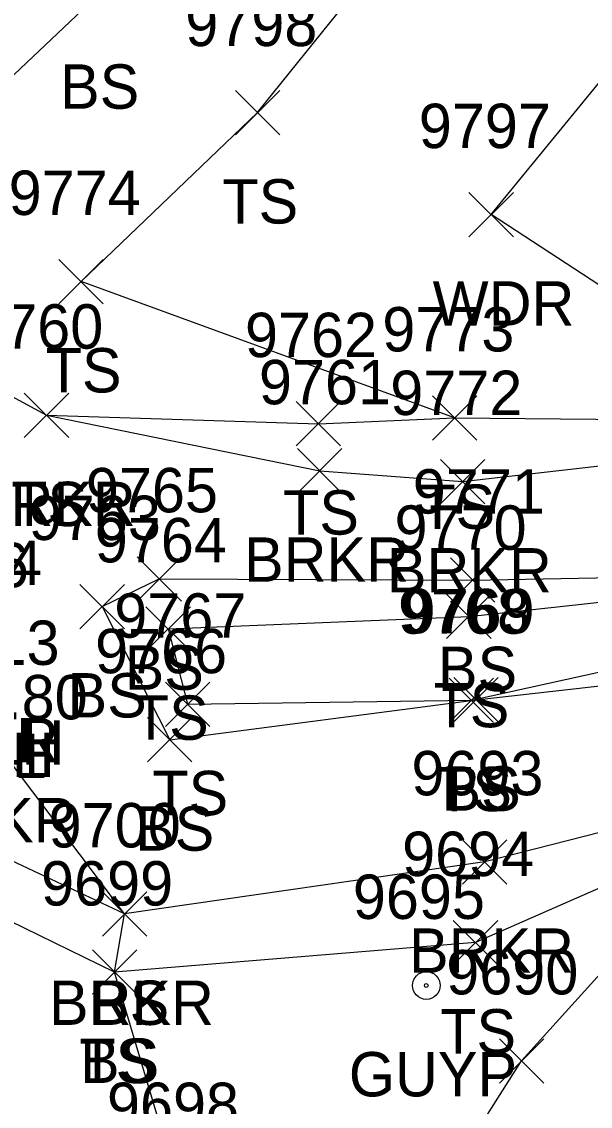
# Model space of a CAD drawing. Extents: x 1439173 to 1457902, y 641926 to 659889.
# Drawn here: x 1448236.74 to 1448262.36, y 646892.07 to 646940.96 of the extents above; entities that cross this region are included whole.
import ezdxf

# ---------------------------------------------------------------- set-up
doc = ezdxf.new("R2010")
doc.units = 0
for name, color, linetype in [('C_C', 7, 'Continuous'), ('D_A', 7, 'Continuous'), ('D_I', 7, 'Continuous'), ('L_A', 7, 'Continuous'), ('L_I', 7, 'Continuous'), ('L_TIC', 7, 'Continuous'), ('LAWA', 7, 'Continuous'), ('LAWE', 7, 'Continuous'), ('LELB', 7, 'Continuous'), ('U_A', 7, 'Continuous'), ('U_I', 7, 'Continuous'), ('UPGW', 7, 'Continuous')]:
    doc.layers.add(name, color=color, linetype=linetype)

msp = doc.modelspace()

# ---------------------------------------------------------------- linework, layer by layer
at = {"layer": 'L_TIC'}
for points in [[(1448246.37, 646935.865), (1448248.37, 646937.865)], [(1448248.37, 646935.865), (1448246.37, 646937.865)], [(1448256.889, 646931.267), (1448258.889, 646933.267)], [(1448258.889, 646931.267), (1448256.889, 646933.267)], [(1448238.413, 646928.252), (1448240.413, 646930.252)], [(1448240.413, 646928.252), (1448238.413, 646930.252)], [(1448236.859, 646922.226), (1448238.859, 646924.226)], [(1448238.859, 646922.226), (1448236.859, 646924.226)], [(1448236.859, 646922.226), (1448238.859, 646924.226)], [(1448238.859, 646922.226), (1448236.859, 646924.226)], [(1448255.244, 646922.1), (1448257.244, 646924.1)], [(1448257.244, 646922.1), (1448255.244, 646924.1)], [(1448255.244, 646922.1), (1448257.244, 646924.1)], [(1448257.244, 646922.1), (1448255.244, 646924.1)], [(1448249.105, 646921.844), (1448251.105, 646923.844)], [(1448251.105, 646921.844), (1448249.105, 646923.844)], [(1448249.168, 646919.718), (1448251.168, 646921.718)], [(1448251.168, 646919.718), (1448249.168, 646921.718)], [(1448255.603, 646919.234), (1448257.603, 646921.234)], [(1448257.603, 646919.234), (1448255.603, 646921.234)], [(1448241.939, 646914.847), (1448243.939, 646916.847)], [(1448243.939, 646914.847), (1448241.939, 646916.847)], [(1448256.051, 646914.792), (1448258.051, 646916.792)], [(1448258.051, 646914.792), (1448256.051, 646916.792)], [(1448239.367, 646913.6), (1448241.367, 646915.6)], [(1448241.367, 646913.6), (1448239.367, 646915.6)], [(1448239.367, 646913.6), (1448241.367, 646915.6)], [(1448241.367, 646913.6), (1448239.367, 646915.6)], [(1448255.883, 646913.159), (1448257.883, 646915.159)], [(1448257.883, 646913.159), (1448255.883, 646915.159)], [(1448242.34, 646912.593), (1448244.34, 646914.593)], [(1448244.34, 646912.593), (1448242.34, 646914.593)], [(1448242.34, 646912.593), (1448244.34, 646914.593)], [(1448244.34, 646912.593), (1448242.34, 646914.593)], [(1448256.001, 646909.375), (1448258.001, 646911.375)], [(1448258.001, 646909.375), (1448256.001, 646911.375)], [(1448256.211, 646909.398), (1448258.211, 646911.398)], [(1448258.211, 646909.398), (1448256.211, 646911.398)], [(1448243.216, 646909.196), (1448245.216, 646911.196)], [(1448245.216, 646909.196), (1448243.216, 646911.196)], [(1448242.409, 646907.595), (1448244.409, 646909.595)], [(1448244.409, 646907.595), (1448242.409, 646909.595)], [(1448256.601, 646902.092), (1448258.601, 646904.092)], [(1448258.601, 646902.092), (1448256.601, 646904.092)], [(1448240.379, 646899.742), (1448242.379, 646901.742)], [(1448242.379, 646899.742), (1448240.379, 646901.742)], [(1448240.379, 646899.742), (1448242.379, 646901.742)], [(1448242.379, 646899.742), (1448240.379, 646901.742)], [(1448256.184, 646898.453), (1448258.184, 646900.453)], [(1448258.184, 646898.453), (1448256.184, 646900.453)], [(1448239.928, 646897.123), (1448241.928, 646899.123)], [(1448241.928, 646897.123), (1448239.928, 646899.123)], [(1448239.928, 646897.123), (1448241.928, 646899.123)], [(1448241.928, 646897.123), (1448239.928, 646899.123)], [(1448258.259, 646893.117), (1448260.259, 646895.117)], [(1448260.259, 646893.117), (1448258.259, 646895.117)]]:
    msp.add_lwpolyline(points, dxfattribs=at)
at = {"layer": 'LAWA'}
msp.add_lwpolyline([(1448338.973, 646888.942), (1448326.808, 646888.075), (1448309.86, 646884.219), (1448285.856, 646882.185), (1448248.119, 646876.522), (1448259.259, 646894.117), (1448268.61, 646904.474), (1448268.855, 646905.965), (1448280.666, 646916.906), (1448280.029, 646920.173), (1448272.139, 646922.959), (1448257.889, 646932.267), (1448266.259, 646942.507), (1448268.248, 646956.53), (1448252.74, 646964.453), (1448244.408, 646980.334)], dxfattribs=at)
at = {"layer": 'LAWE'}
msp.add_lwpolyline([(1448335.973, 646951.451), (1448305.92, 646925.282), (1448286.485, 646910.638), (1448268.855, 646905.965), (1448257.601, 646903.092), (1448241.379, 646900.742), (1448235.192, 646908.969), (1448234.403, 646912.571), (1448224.633, 646918.969), (1448223.684, 646925.655), (1448226.617, 646929.322), (1448237.859, 646923.226), (1448250.168, 646920.718), (1448256.603, 646920.234), (1448267.521, 646921.489), (1448280.666, 646916.906), (1448293.864, 646924.51), (1448316.461, 646946.661), (1448338.024, 646966.447)], dxfattribs=at)
at = {"layer": 'LELB'}
for points in [[(1448256.244, 646923.1), (1448239.413, 646929.252), (1448247.37, 646936.865), (1448259.579, 646952.04), (1448239.48, 646948.245), (1448236.133, 646977.689), (1448228.361, 646993.764)], [(1448230.382, 646934.345), (1448226.617, 646929.322), (1448240.029, 646942.041), (1448259.579, 646952.04), (1448236.781, 646946.383), (1448229.97, 646977.484)], [(1448337.793, 646947.213), (1448305.865, 646924.224), (1448287.615, 646906.476), (1448268.61, 646904.474), (1448257.184, 646899.453), (1448240.928, 646898.123), (1448234.147, 646901.422), (1448228.624, 646907.576), (1448228.055, 646911.109), (1448226.894, 646916.279)], [(1448237.859, 646923.226), (1448250.105, 646922.844), (1448256.244, 646923.1), (1448272.139, 646922.959)], [(1448240.367, 646914.6), (1448242.939, 646915.847), (1448257.051, 646915.792), (1448266.593, 646915.964), (1448272.343, 646915.038)], [(1448243.34, 646913.593), (1448256.883, 646914.159), (1448266.345, 646915.189), (1448270.456, 646914.04)], [(1448240.367, 646914.6), (1448243.409, 646908.595), (1448257.211, 646910.398), (1448265.853, 646911.376), (1448272.735, 646910.432), (1448272.343, 646915.038)], [(1448243.34, 646913.593), (1448244.216, 646910.196), (1448257.001, 646910.375), (1448266.337, 646912.443), (1448270.358, 646911.129), (1448270.456, 646914.04)], [(1448318.717, 646901.594), (1448307.675, 646897.719), (1448287.113, 646885.798), (1448248.119, 646876.522), (1448246.501, 646879.932), (1448243.889, 646888.139), (1448240.928, 646898.123), (1448241.379, 646900.742), (1448234.713, 646903.875), (1448232.117, 646906.84), (1448229.996, 646910.603), (1448232.342, 646912.213), (1448233.44, 646911.412), (1448234.403, 646912.571)]]:
    msp.add_lwpolyline(points, dxfattribs=at)
at = {"layer": 'UPGW'}
for radius in [0.625, 0.0833]:
    msp.add_circle((1448254.966, 646897.519), radius, dxfattribs=at)

# ---------------------------------------------------------------- texts
at = {"layer": 'C_C'}
msp.add_text('BM 15 ELV 233.85 FIELD=233.80', height=2, dxfattribs=at).set_placement((1448199.197, 646909.516))
at = {"layer": 'D_A'}
for p in [(1448229.453, 646907.467), (1448229.018, 646906.912)]:
    msp.add_text('WALLH', height=2, dxfattribs=at).set_placement(p)
at = {"layer": 'D_I'}
msp.add_text('9716', height=2, dxfattribs=at).set_placement((1448231.114, 646915.467))
at = {"layer": 'L_A'}
for s, p in [('BS', (1448238.47, 646937.041)), ('TS', (1448245.78, 646931.865)), ('WDR', (1448255.251, 646927.267)), ('TS', (1448237.822, 646924.252)), ('BRKR', (1448234.45, 646918.226)), ('TS', (1448236.269, 646918.226)), ('TS', (1448254.654, 646918.1)), ('TS', (1448254.654, 646918.1)), ('TS', (1448248.515, 646917.844)), ('BRKR', (1448246.758, 646915.718)), ('BRKR', (1448253.193, 646915.234)), ('BS', (1448241.38, 646910.847)), ('BS', (1448255.492, 646910.792)), ('BS', (1448238.808, 646909.6)), ('BS', (1448238.808, 646909.6)), ('TS', (1448255.292, 646909.159)), ('TS', (1448241.749, 646908.593)), ('TS', (1448241.749, 646908.593)), ('BRKR', (1448230.993, 646907.571)), ('TS', (1448255.411, 646905.375)), ('BS', (1448255.652, 646905.398)), ('TS', (1448242.626, 646905.196)), ('BRKR', (1448231.783, 646903.969)), ('BS', (1448241.85, 646903.595)), ('BRKR', (1448254.191, 646898.092)), ('BRKR', (1448237.97, 646895.742)), ('BS', (1448239.82, 646895.742)), ('TS', (1448255.594, 646894.453)), ('TS', (1448239.338, 646893.123)), ('BS', (1448239.369, 646893.123))]:
    msp.add_text(s, height=2, dxfattribs=at).set_placement(p)
at = {"layer": 'L_I'}
for s, p in [('9798', (1448244.11, 646939.865)), ('9797', (1448254.629, 646935.267)), ('9774', (1448236.153, 646932.252)), ('9760', (1448234.465, 646926.226)), ('9760', (1448234.465, 646926.226)), ('9762', (1448246.798, 646925.844)), ('9773', (1448252.984, 646926.1)), ('9773', (1448252.984, 646926.1)), ('9761', (1448247.428, 646923.718)), ('9772', (1448253.343, 646923.234)), ('9765', (1448239.632, 646918.847)), ('9771', (1448254.358, 646918.792)), ('9763', (1448237.06, 646917.6)), ('9763', (1448237.06, 646917.6)), ('9770', (1448253.536, 646917.159)), ('9764', (1448240.033, 646916.593)), ('9764', (1448240.033, 646916.593)), ('9714', (1448231.71, 646915.571)), ('9714', (1448231.71, 646915.571)), ('9767', (1448240.909, 646913.196)), ('9768', (1448253.694, 646913.375)), ('9769', (1448253.896, 646913.398)), ('9713', (1448232.499, 646911.969)), ('9766', (1448240.046, 646911.595)), ('9701', (1448231.941, 646906.875)), ('9693', (1448254.294, 646906.092)), ('9700', (1448237.954, 646903.742)), ('9700', (1448237.954, 646903.742)), ('9694', (1448253.877, 646902.453)), ('9699', (1448237.613, 646901.123)), ('9699', (1448237.613, 646901.123)), ('9690', (1448255.866, 646897.117)), ('9698', (1448240.582, 646891.139))]:
    msp.add_text(s, height=2, dxfattribs=at).set_placement(p)
at = {"layer": 'U_A'}
msp.add_text('GUYP', height=2, dxfattribs=at).set_placement((1448251.478, 646892.519))
at = {"layer": 'U_I'}
msp.add_text('9695', height=2, dxfattribs=at).set_placement((1448251.659, 646900.519))

doc.saveas('drawing.dxf')
